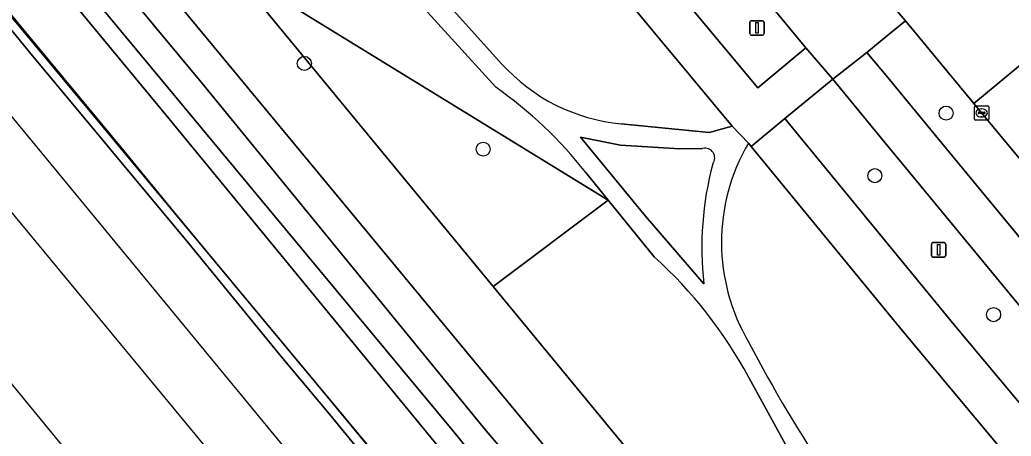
# Model space of a CAD drawing. Extents: x 159279 to 160377, y 384531 to 385888.
# Drawn here: x 159439.7 to 159508.6, y 385070.4 to 385099.3 of the extents above; entities that cross this region are included whole.
import ezdxf

# ---------------------------------------------------------------- set-up
doc = ezdxf.new("R2010")
doc.units = 0
for name, color, linetype in [('IMGEO_Berm_groen', 7, 'Continuous'), ('IMGEO_Boom', 7, 'Continuous'), ('IMGEO_Fietspad_open', 7, 'Continuous'), ('IMGEO_Geluidsscherm', 7, 'Continuous'), ('IMGEO_Grasland_overig', 7, 'Continuous'), ('IMGEO_Groenvoorziening', 7, 'Continuous'), ('IMGEO_Hek', 7, 'Continuous'), ('IMGEO_Kolk', 7, 'Continuous'), ('IMGEO_Lichtmast', 7, 'Continuous'), ('IMGEO_Rijbaan_lokaal_open', 7, 'Continuous'), ('IMGEO_Spoor', 7, 'Continuous'), ('IMGEO_Spoorbaan_halfverhard', 7, 'Continuous'), ('IMGEO_Struiken', 7, 'Continuous'), ('IMGEO_Terreindeel_gesloten', 7, 'Continuous'), ('IMGEO_Voetpad_halfverhard', 7, 'Continuous')]:
    doc.layers.add(name, color=color, linetype=linetype)

msp = doc.modelspace()

# ---------------------------------------------------------------- linework, layer by layer
at = {"layer": 'IMGEO_Berm_groen'}
for points in [[(159470.17, 385126.528), (159466.718, 385123.644), (159490.959, 385094.592), (159494.306, 385097.36)], [(159500.989, 385089.338), (159500, 385090.536), (159496.167, 385095.18), (159492.847, 385092.45), (159504.614, 385078.11), (159526.057, 385052.483), (159550.045, 385023.323), (159581.191, 384985.668), (159588.005, 384977.223), (159607.336, 384953.936), (159608.885, 384958.557), (159603.858, 384964.651), (159595.683, 384974.49), (159595.245, 384975.018), (159581.364, 384991.732), (159572.259, 385003.065), (159553.043, 385026.266)]]:
    msp.add_lwpolyline(points, close=True, dxfattribs=at)
msp.add_lwpolyline([(159548.464, 385042.144), (159514.365, 385083.398), (159506.522, 385092.845), (159505.985, 385093.489), (159501.236, 385099.246), (159500, 385098.236), (159498.552, 385097.053), (159500, 385095.299), (159503.322, 385091.276), (159555.379, 385028.229), (159578.758, 385000), (159595.338, 384979.98), (159599.426, 384980.154), (159597.476, 384982.555), (159597.475, 384982.557), (159592.173, 384989.226), (159583.28, 385000), (159567.948, 385018.574), (159561.44, 385026.479)], dxfattribs=at)
at = {"layer": 'IMGEO_Boom'}
for centre in [(159459.432, 385096.28), (159504.051, 385092.829), (159471.865, 385090.324), (159499.097, 385088.48), (159507.351, 385078.822)]:
    msp.add_circle(centre, 0.489, dxfattribs=at)
at = {"layer": 'IMGEO_Fietspad_open'}
msp.add_lwpolyline([(159470.17, 385126.528), (159494.306, 385097.36), (159496.167, 385095.18), (159498.552, 385097.053), (159500, 385098.236), (159501.236, 385099.246), (159500, 385100.685)], dxfattribs=at)
msp.add_lwpolyline([(159503.322, 385091.276), (159500, 385095.299), (159498.552, 385097.053), (159496.167, 385095.18), (159500, 385090.536), (159500.989, 385089.338), (159553.043, 385026.266), (159572.259, 385003.065), (159581.364, 384991.732), (159595.245, 384975.018), (159597.738, 384977.083), (159601.819, 384977.205), (159599.426, 384980.154), (159595.338, 384979.98), (159578.758, 385000), (159555.379, 385028.229)], close=True, dxfattribs=at)
at = {"layer": 'IMGEO_Geluidsscherm'}
msp.add_lwpolyline([(159382.411, 385168.447), (159383.951, 385166.389), (159390.047, 385159.273), (159397.61, 385149.903), (159413.017, 385131.151), (159425.399, 385116.192), (159440.255, 385098.193), (159446.682, 385090.462), (159450.339, 385085.981), (159461.669, 385072.311), (159488.83, 385039.407), (159500.152, 385025.703), (159508.59, 385015.472), (159537.437, 384980.6), (159552.126, 384962.787), (159555.989, 384958.13), (159568.175, 384943.495), (159573.963, 384936.537), (159594.628, 384912.024), (159606.855, 384897.479), (159622.933, 384878.755), (159628.44, 384872.285), (159643.868, 384854.242), (159656.911, 384838.978)], dxfattribs=at)
at = {"layer": 'IMGEO_Grasland_overig'}
for points in [[(159492.944, 385046.364), (159472.067, 385070.736), (159452.364, 385094.842), (159436.908, 385113.421), (159386.608, 385174.224), (159348.791, 385219.728), (159334.195, 385236.719), (159327.995, 385244.683), (159327.405, 385245.411), (159327.094, 385245.16), (159325.895, 385244.189), (159327.752, 385242.167), (159353.457, 385211.38), (159428.898, 385119.923), (159469.821, 385070.666), (159485.407, 385051.415)], [(159657.496, 384844.067), (159636.212, 384868.894), (159601.004, 384910.228), (159554.411, 384966.142), (159491.997, 385041.673), (159470.053, 385068.063), (159449.797, 385092.719), (159353.193, 385209.438), (159324.939, 385243.415), (159324.724, 385243.24), (159322.703, 385241.604), (159322.392, 385241.352), (159322.288, 385241.267), (159322.042, 385241.068), (159323.313, 385239.727), (159380.555, 385170.237), (159391.356, 385157.313), (159438.705, 385099.969), (159472.033, 385059.892), (159508.59, 385015.472), (159566.109, 384946.163), (159595.747, 384910.891), (159628.44, 384872.285), (159708.721, 384780.592)]]:
    msp.add_lwpolyline(points, dxfattribs=at)
at = {"layer": 'IMGEO_Groenvoorziening'}
for points in [[(159481.469, 385092.082), (159487.57, 385091.482), (159489.188, 385091.93), (159462.304, 385124.254), (159453.908, 385134.35), (159440.526, 385150.679), (159440.194, 385148.876)], [(159445.64, 385133.522), (159454.31, 385102.907), (159480.549, 385086.787), (159478.996, 385088.698)], [(159472.737, 385094.622), (159463.49, 385104.814), (159456.677, 385112.505)], [(159458.149, 385112.941), (159473.147, 385096.265)], [(159487.117, 385090.374), (159485.534, 385090.358), (159481.408, 385090.604), (159478.633, 385091.161), (159483.159, 385085.657), (159487.209, 385080.965)], [(159516.518, 385059.136), (159501.009, 385077.693), (159490.493, 385090.52), (159490.311, 385090.741)], [(159483.764, 385082.832), (159480.549, 385086.787), (159472.552, 385080.778), (159495.462, 385052.988), (159500, 385047.483), (159506.066, 385040.199), (159512.328, 385045.229), (159510.605, 385047.052), (159506.188, 385052.111)], [(159493.288, 385069.089), (159490.328, 385074.457)]]:
    msp.add_lwpolyline(points, dxfattribs=at)
msp.add_lwpolyline([(159454.31, 385102.907), (159472.552, 385080.778), (159480.549, 385086.787)], close=True, dxfattribs=at)
for centre, radius, start, end in [((159482.679, 385104.859), 12.834, 222.03771, 264.59009), ((159456.345, 385071.034), 28.724, 37.94751, 55.20266), ((159487.28, 385089.71), 0.684, 322.98819, 103.77533), ((159502.09, 385083.833), 13.655, 149.61126, 210.52945), ((159509.724, 385083.487), 22.656, 165.13889, 186.39187), ((159463.033, 385059.824), 30.97, 28.19609, 47.97985), ((159584.975, 385126.791), 106.993, 207.79654, 219.55169)]:
    msp.add_arc(centre, radius, start, end, dxfattribs=at)
at = {"layer": 'IMGEO_Hek'}
for points in [[(159472.552, 385080.778), (159454.31, 385102.907)], [(159495.462, 385052.988), (159472.552, 385080.778)]]:
    msp.add_lwpolyline(points, dxfattribs=at)
at = {"layer": 'IMGEO_Kolk'}
for p, q in [((159506.02, 385092.418), (159506.02, 385093.27)), ((159506.095, 385093.344), (159506.947, 385093.344)), ((159507.021, 385093.27), (159507.021, 385092.418)), ((159506.279, 385092.838), (159506.279, 385092.85)), ((159506.717, 385092.801), (159506.319, 385092.801)), ((159506.322, 385092.887), (159506.72, 385092.887)), ((159506.531, 385092.564), (159506.506, 385092.564)), ((159506.508, 385093.124), (159506.533, 385093.124)), ((159506.763, 385092.85), (159506.763, 385092.838)), ((159506.947, 385092.344), (159506.095, 385092.344))]:
    msp.add_line(p, q, dxfattribs=at)
for points in [[(159506.02, 385092.418), (159506.02, 385093.27)], [(159506.095, 385093.344), (159506.947, 385093.344)], [(159507.021, 385093.27), (159507.021, 385092.418)], [(159506.947, 385092.344), (159506.095, 385092.344)]]:
    msp.add_lwpolyline(points, dxfattribs=at)
for centre, radius, start, end in [((159506.097, 385093.268), 0.0765, 91.55205, 178.44795), ((159506.097, 385093.268), 0.0765, 91.55205, 178.44795), ((159506.945, 385093.268), 0.0765, 1.55205, 88.44795), ((159506.945, 385093.268), 0.0765, 1.55205, 88.44795), ((159506.319, 385092.847), 0.0403, 85.87752, 175.75265), ((159506.316, 385092.837), 0.0366, 178.93798, 274.71019), ((159506.72, 385092.844), 0.043, 264.86636, 352.45326), ((159506.724, 385092.849), 0.0386, 1.73085, 96.63898), ((159506.097, 385092.42), 0.0765, 181.55205, 268.44795), ((159506.097, 385092.42), 0.0765, 181.55205, 268.44795), ((159506.945, 385092.42), 0.0765, 271.55205, 358.44795), ((159506.945, 385092.42), 0.0765, 271.55205, 358.44795)]:
    msp.add_arc(centre, radius, start, end, dxfattribs=at)
for centre, major_axis, ratio, start_param, end_param in [((159506.507, 385092.844), (-0.387, 0.002), 0.722429, 4.712389, 7.853982), ((159506.532, 385092.844), (-0.39, 0.002), 0.717154, 1.570796, 4.712389)]:
    msp.add_ellipse(centre, major_axis=major_axis, ratio=ratio, start_param=start_param, end_param=end_param, dxfattribs=at)
at = {"layer": 'IMGEO_Lichtmast'}
for p, q in [((159490.406, 385098.352), (159490.406, 385099.152)), ((159490.406, 385099.152), (159490.406, 385098.352)), ((159490.506, 385099.252), (159491.296, 385099.252)), ((159491.296, 385099.252), (159490.506, 385099.252)), ((159491.396, 385099.152), (159491.396, 385098.352)), ((159491.396, 385098.352), (159491.396, 385099.152)), ((159491.296, 385098.252), (159490.506, 385098.252)), ((159490.506, 385098.252), (159491.296, 385098.252)), ((159503.036, 385082.926), (159503.036, 385083.726)), ((159503.036, 385083.726), (159503.036, 385082.926)), ((159503.136, 385083.826), (159503.926, 385083.826)), ((159503.926, 385083.826), (159503.136, 385083.826)), ((159504.026, 385083.726), (159504.026, 385082.926)), ((159504.026, 385082.926), (159504.026, 385083.726)), ((159503.926, 385082.826), (159503.136, 385082.826)), ((159503.136, 385082.826), (159503.926, 385082.826))]:
    msp.add_line(p, q, dxfattribs=at)
for points in [[(159490.826, 385099.127), (159490.976, 385099.127), (159490.976, 385098.377), (159490.826, 385098.377), (159490.826, 385099.127)], [(159503.456, 385083.701), (159503.606, 385083.701), (159503.606, 385082.951), (159503.456, 385082.951), (159503.456, 385083.701)]]:
    msp.add_lwpolyline(points, dxfattribs=at)
for centre, start, end in [((159490.506, 385099.152), 90, 180), ((159490.506, 385099.152), 90, 180), ((159491.296, 385099.152), 0, 90), ((159491.296, 385099.152), 360, 90), ((159490.506, 385098.352), 180, 270), ((159490.506, 385098.352), 180, 270), ((159491.296, 385098.352), 270, 0), ((159491.296, 385098.352), 270, 0), ((159503.136, 385083.726), 90, 180), ((159503.136, 385083.726), 90, 180), ((159503.926, 385083.726), 0, 90), ((159503.926, 385083.726), 360, 90), ((159503.136, 385082.926), 180, 270), ((159503.136, 385082.926), 180, 270), ((159503.926, 385082.926), 270, 0), ((159503.926, 385082.926), 270, 0)]:
    msp.add_arc(centre, 0.1, start, end, dxfattribs=at)
at = {"layer": 'IMGEO_Rijbaan_lokaal_open'}
for points in [[(159500, 385100.685), (159501.236, 385099.246), (159505.985, 385093.489), (159511.383, 385097.972)], [(159557.185, 385042.623), (159553.833, 385046.695), (159544.482, 385057.841), (159527.632, 385078.097), (159519.905, 385087.599), (159511.383, 385097.972), (159505.985, 385093.489), (159506.522, 385092.845), (159514.365, 385083.398), (159548.464, 385042.144), (159554.532, 385034.81)]]:
    msp.add_lwpolyline(points, dxfattribs=at)
at = {"layer": 'IMGEO_Spoor'}
for points in [[(159301.497, 385259.214), (159350.26, 385200.096), (159400.347, 385139.575), (159458.506, 385069.019), (159461.408, 385065.665), (159537.085, 384973.835), (159556.866, 384949.961), (159594.941, 384904.522), (159629.132, 384864.413), (159796.415, 384670.308), (159828.837, 384632.397), (159847.171, 384610.66), (159881.165, 384569.851), (159890.023, 384559.093)], [(159298.199, 385256.49), (159411.661, 385119.073), (159479.574, 385036.952), (159497.518, 385015.086), (159547.984, 384954.122), (159574.623, 384922.081), (159600.311, 384891.721), (159624.474, 384863.39), (159693.925, 384782.643), (159798.951, 384660.882), (159851.357, 384599.293), (159887.061, 384556.423)], [(159292.269, 385251.591), (159303.604, 385237.883), (159381.29, 385143.78), (159423.02, 385093.315), (159434.25, 385079.86), (159454.7, 385054.967), (159609.414, 384867.732), (159645.768, 384823.978), (159681.181, 384781.708), (159706.75, 384751.729), (159755.58, 384694.837), (159880.093, 384550.14)]]:
    msp.add_lwpolyline(points, dxfattribs=at)
at = {"layer": 'IMGEO_Spoorbaan_halfverhard'}
msp.add_lwpolyline([(159468.441, 385063.054), (159461.175, 385071.9), (159457.814, 385075.914), (159451.409, 385083.774), (159440.323, 385097.058), (159432.224, 385106.952), (159423.765, 385117.141), (159414.739, 385128.077), (159402.763, 385142.567)], dxfattribs=at)
at = {"layer": 'IMGEO_Struiken'}
for points in [[(159495.462, 385052.988), (159472.552, 385080.778), (159454.31, 385102.907), (159436.071, 385125.032), (159384.722, 385187.321), (159318.564, 385267.578), (159315.68, 385266.184), (159313.865, 385265.306), (159329.549, 385245.942), (159335.553, 385239.249), (159354.128, 385216.587), (159386.575, 385177.428), (159433.383, 385121.285), (159486.754, 385056.861)], [(159654.396, 384855.887), (159641.032, 384871.473), (159608.508, 384909.981), (159552.922, 384976.721), (159486.754, 385056.861), (159433.383, 385121.285), (159386.575, 385177.428), (159354.128, 385216.587), (159335.553, 385239.249), (159329.549, 385245.942), (159327.995, 385244.683), (159334.195, 385236.719), (159348.791, 385219.728), (159386.608, 385174.224), (159436.908, 385113.421), (159452.364, 385094.842), (159472.067, 385070.736), (159492.944, 385046.364), (159512.461, 385022.288), (159530.207, 385000.767), (159567.516, 384955.834), (159606.279, 384909.531), (159713.548, 384784.025)], [(159647.741, 384857.423), (159625.217, 384883.598), (159594.49, 384919.638), (159570.61, 384948.546), (159535.641, 384990.47), (159503.493, 385029.681), (159485.407, 385051.415), (159469.821, 385070.666), (159428.898, 385119.923), (159353.457, 385211.38), (159327.752, 385242.167), (159325.895, 385244.189), (159325.034, 385243.492), (159324.939, 385243.415), (159353.193, 385209.438), (159449.797, 385092.719), (159470.053, 385068.063), (159491.997, 385041.673), (159554.411, 384966.142), (159601.004, 384910.228), (159636.212, 384868.894), (159657.496, 384844.067)]]:
    msp.add_lwpolyline(points, dxfattribs=at)
at = {"layer": 'IMGEO_Terreindeel_gesloten'}
for points in [[(159472.033, 385059.892), (159438.705, 385099.969), (159391.356, 385157.313)], [(159402.763, 385142.567), (159414.739, 385128.077), (159423.765, 385117.141), (159432.224, 385106.952), (159440.323, 385097.058), (159451.409, 385083.774), (159457.814, 385075.914), (159461.175, 385071.9), (159468.441, 385063.054)]]:
    msp.add_lwpolyline(points, dxfattribs=at)
at = {"layer": 'IMGEO_Voetpad_halfverhard'}
for points in [[(159417.492, 385180.196), (159424.252, 385170.482), (159428.704, 385164.866), (159429.181, 385164.313), (159430.109, 385163.208), (159434.165, 385158.142), (159439.261, 385152.446), (159440.526, 385150.679), (159453.908, 385134.35), (159462.304, 385124.254), (159489.188, 385091.93), (159490.311, 385090.741), (159490.493, 385090.52), (159492.847, 385092.45), (159496.167, 385095.18), (159494.306, 385097.36), (159490.959, 385094.592), (159466.718, 385123.644), (159470.17, 385126.528)], [(159456.677, 385112.505), (159463.49, 385104.814), (159472.737, 385094.622)], [(159473.147, 385096.265), (159458.149, 385112.941)], [(159490.311, 385090.741), (159489.188, 385091.93), (159487.57, 385091.482), (159481.469, 385092.082)], [(159487.209, 385080.965), (159483.159, 385085.657), (159478.633, 385091.161), (159481.408, 385090.604), (159485.534, 385090.358), (159487.117, 385090.374)], [(159478.996, 385088.698), (159480.549, 385086.787), (159483.764, 385082.832)], [(159490.328, 385074.457), (159493.288, 385069.089)]]:
    msp.add_lwpolyline(points, dxfattribs=at)
msp.add_lwpolyline([(159492.847, 385092.45), (159490.493, 385090.52), (159501.009, 385077.693), (159516.518, 385059.136), (159548.14, 385020.507), (159580.094, 384981.698), (159581.213, 384980.339), (159607.67, 384948.458), (159609.789, 384950.769), (159611.069, 384955.91), (159609.221, 384958.15), (159608.885, 384958.557), (159607.336, 384953.936), (159588.005, 384977.223), (159581.191, 384985.668), (159550.045, 385023.323), (159526.057, 385052.483), (159504.614, 385078.11)], close=True, dxfattribs=at)
for centre, radius, start, end in [((159482.679, 385104.859), 12.834, 222.03771, 264.59009), ((159456.345, 385071.034), 28.724, 37.94751, 55.20266), ((159487.28, 385089.71), 0.684, 322.98819, 103.77533), ((159502.09, 385083.833), 13.655, 149.61126, 210.52945), ((159509.724, 385083.487), 22.656, 165.13889, 186.39187), ((159463.033, 385059.824), 30.97, 28.19609, 47.97985), ((159584.975, 385126.791), 106.993, 207.79654, 219.55169)]:
    msp.add_arc(centre, radius, start, end, dxfattribs=at)

doc.saveas('drawing.dxf')
